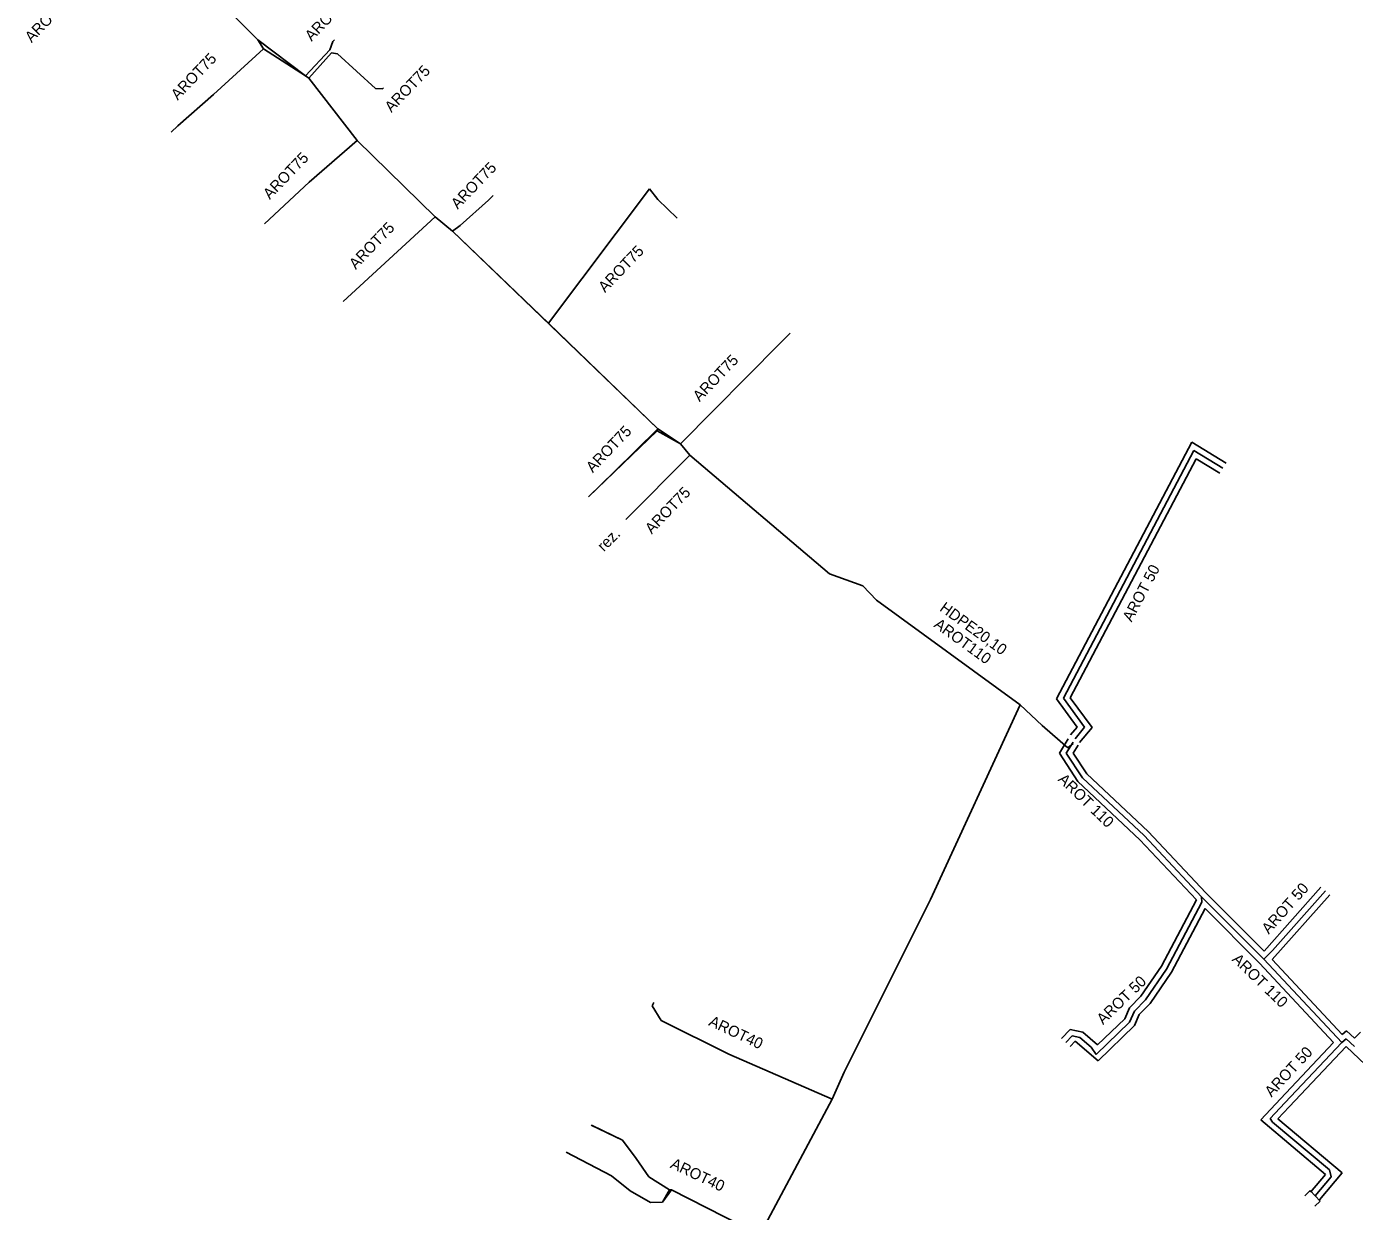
# Model space of a CAD drawing. Extents: x -651943 to -618711, y -1138561 to -1100552.
# Drawn here: x -640918.4 to -640828, y -1114908.3 to -1114827.6 of the extents above; entities that cross this region are included whole.
import ezdxf

# ---------------------------------------------------------------- set-up
doc = ezdxf.new("R2010")
doc.units = 0
for name, color, linetype in [('KT optika', 7, 'Continuous'), ('KT trasa', 7, 'Continuous'), ('KT zařízení', 7, 'Continuous')]:
    doc.layers.add(name, color=color, linetype=linetype)

# ---------------------------------------------------------------- blocks, each defined once
blk = doc.blocks.new('TVREZ')
at = {"layer": 'KT zařízení'}
for p, q in [((-0.05, 0.05), (0, 0.05)), ((0, -0.05), (0, 0.05)), ((-0.05, -0.05), (0, -0.05))]:
    blk.add_line(p, q, dxfattribs=at)

msp = doc.modelspace()

# ---------------------------------------------------------------- linework, layer by layer
at = {"layer": 'KT optika'}
for p, q in [((-640897.78, -1114829.2), (-640897.56, -1114828.64)), ((-640897.56, -1114828.64), (-640897.448, -1114828.533)), ((-640902.28, -1114829.14), (-640905.7, -1114832.25)), ((-640899.42, -1114830.97), (-640897.78, -1114829.2)), ((-640899.2, -1114831.13), (-640897.66, -1114829.42)), ((-640897.66, -1114829.42), (-640897.24, -1114829.47)), ((-640897.24, -1114829.47), (-640894.65, -1114831.83)), ((-640905.7, -1114832.25), (-640908.13, -1114834.38)), ((-640894.65, -1114831.83), (-640894.19, -1114831.87)), ((-640908.577, -1114834.82), (-640908.13, -1114834.38)), ((-640899.18, -1114838.22), (-640895.91, -1114835.37)), ((-640902.221, -1114841.065), (-640899.18, -1114838.22)), ((-640882.87, -1114847.83), (-640876, -1114838.68)), ((-640876, -1114838.68), (-640875.43, -1114839.39)), ((-640888.9, -1114841.16), (-640886.97, -1114839.45)), ((-640886.655, -1114839.125), (-640886.97, -1114839.45)), ((-640874.119, -1114840.668), (-640875.43, -1114839.39)), ((-640890.59, -1114840.59), (-640896.86, -1114846.34)), ((-640890.59, -1114840.59), (-640889.42, -1114841.55)), ((-640889.42, -1114841.55), (-640875.43, -1114855.03)), ((-640866.424, -1114848.495), (-640867.1, -1114849.19)), ((-640873.89, -1114856.04), (-640867.1, -1114849.19)), ((-640878.38, -1114857.93), (-640875.43, -1114855.03)), ((-640838.928, -1114856.497), (-640847.822, -1114873.371)), ((-640838.928, -1114856.497), (-640847.822, -1114873.371)), ((-640836.956, -1114857.702), (-640838.928, -1114856.497)), ((-640836.956, -1114857.702), (-640838.928, -1114856.497)), ((-640873.26, -1114856.81), (-640877.62, -1114861.2)), ((-640880.15, -1114859.65), (-640878.38, -1114857.93)), ((-640863.74, -1114864.9), (-640861.47, -1114865.71)), ((-640860.55, -1114866.7), (-640861.47, -1114865.71)), ((-640850.76, -1114873.81), (-640860.55, -1114866.7)), ((-640850.76, -1114873.81), (-640856.88, -1114887.07)), ((-640850.76, -1114873.81), (-640849.27, -1114875.22)), ((-640847.822, -1114873.371), (-640846.376, -1114875.35)), ((-640847.822, -1114873.371), (-640846.376, -1114875.35)), ((-640849.27, -1114875.22), (-640847.51, -1114876.76)), ((-640846.376, -1114875.35), (-640847.03, -1114876.128)), ((-640846.376, -1114875.35), (-640847.03, -1114876.128)), ((-640847.622, -1114877.108), (-640847.155, -1114876.354)), ((-640847.622, -1114877.108), (-640847.155, -1114876.354)), ((-640847.51, -1114876.76), (-640847.16, -1114876.45)), ((-640846.53, -1114878.79), (-640847.622, -1114877.108)), ((-640846.53, -1114878.79), (-640847.622, -1114877.108)), ((-640842.33, -1114882.73), (-640846.53, -1114878.79)), ((-640842.33, -1114882.73), (-640846.53, -1114878.79)), ((-640838.42, -1114886.89), (-640842.33, -1114882.73)), ((-640838.42, -1114886.89), (-640842.33, -1114882.73)), ((-640833.59, -1114890.56), (-640829.981, -1114886.495)), ((-640833.59, -1114890.56), (-640829.981, -1114886.495)), ((-640856.88, -1114887.07), (-640862.74, -1114898.83)), ((-640838.4, -1114887.26), (-640840.81, -1114891.83)), ((-640838.4, -1114887.26), (-640840.81, -1114891.83)), ((-640834.17, -1114891.14), (-640838.42, -1114886.89)), ((-640838.42, -1114886.89), (-640838.4, -1114887.26)), ((-640834.17, -1114891.14), (-640838.42, -1114886.89)), ((-640838.42, -1114886.89), (-640838.4, -1114887.26)), ((-640834.17, -1114891.14), (-640833.59, -1114890.56)), ((-640834.17, -1114891.14), (-640833.59, -1114890.56)), ((-640828.87, -1114896.82), (-640834.17, -1114891.14)), ((-640828.87, -1114896.82), (-640834.17, -1114891.14)), ((-640840.81, -1114891.83), (-640842.23, -1114893.91)), ((-640840.81, -1114891.83), (-640842.23, -1114893.91)), ((-640875.83, -1114894.32), (-640875.2, -1114895.32)), ((-640842.99, -1114894.69), (-640843.31, -1114895.43)), ((-640842.99, -1114894.69), (-640843.31, -1114895.43)), ((-640842.23, -1114893.91), (-640842.99, -1114894.69)), ((-640842.23, -1114893.91), (-640842.99, -1114894.69)), ((-640875.2, -1114895.32), (-640870.6, -1114897.62)), ((-640843.31, -1114895.43), (-640845.6, -1114897.64)), ((-640843.31, -1114895.43), (-640845.6, -1114897.64)), ((-640847.658, -1114896.816), (-640847.23, -1114896.37)), ((-640847.658, -1114896.816), (-640847.23, -1114896.37)), ((-640846.69, -1114896.48), (-640847.23, -1114896.37)), ((-640846.69, -1114896.48), (-640847.23, -1114896.37)), ((-640845.92, -1114897.14), (-640846.69, -1114896.48)), ((-640845.92, -1114897.14), (-640846.69, -1114896.48)), ((-640828.56, -1114896.56), (-640828.87, -1114896.82)), ((-640828.56, -1114896.56), (-640828.87, -1114896.82)), ((-640828, -1114897.09), (-640828.56, -1114896.56)), ((-640828, -1114897.09), (-640828.56, -1114896.56)), ((-640845.6, -1114897.64), (-640845.92, -1114897.14)), ((-640845.6, -1114897.64), (-640845.92, -1114897.14)), ((-640828.87, -1114896.82), (-640832.74, -1114900.93)), ((-640828.87, -1114896.82), (-640832.74, -1114900.93)), ((-640870.6, -1114897.62), (-640863.57, -1114900.68)), ((-640832.74, -1114900.93), (-640833.74, -1114902)), ((-640832.74, -1114900.93), (-640833.74, -1114902)), ((-640833.74, -1114902), (-640833.58, -1114902.24)), ((-640833.74, -1114902), (-640833.58, -1114902.24)), ((-640877.84, -1114903.48), (-640879.9, -1114902.48)), ((-640833.58, -1114902.24), (-640829.71, -1114905.49)), ((-640833.58, -1114902.24), (-640829.71, -1114905.49)), ((-640876.9, -1114904.72), (-640877.84, -1114903.48)), ((-640881.68, -1114904.3), (-640878.6, -1114905.9)), ((-640876.04, -1114905.97), (-640876.9, -1114904.72)), ((-640829.71, -1114905.49), (-640829.59, -1114905.98)), ((-640829.71, -1114905.49), (-640829.59, -1114905.98)), ((-640878.6, -1114905.9), (-640877.33, -1114906.92)), ((-640874.64, -1114906.86), (-640876.04, -1114905.97)), ((-640829.59, -1114905.98), (-640830.68, -1114907.27)), ((-640829.59, -1114905.98), (-640830.68, -1114907.27)), ((-640877.33, -1114906.92), (-640875.94, -1114907.71)), ((-640875.12, -1114907.69), (-640874.64, -1114906.86)), ((-640874.51, -1114906.85), (-640868.49, -1114909.91)), ((-640875.94, -1114907.71), (-640875.12, -1114907.69))]:
    msp.add_line(p, q, dxfattribs=at)
for points in [[(-640916.69, -1114814.43), (-640911.552, -1114819.597), (-640902.67, -1114828.53)], [(-640902.67, -1114828.53), (-640899.42, -1114830.97), (-640899.2, -1114831.13), (-640895.91, -1114835.37), (-640890.59, -1114840.59)], [(-640875.49, -1114855.15), (-640873.89, -1114856.04), (-640873.26, -1114856.81), (-640863.74, -1114864.9)], [(-640862.74, -1114898.83), (-640863.57, -1114900.68), (-640868.49, -1114909.91), (-640870.28, -1114914.65)]]:
    msp.add_lwpolyline(points, dxfattribs=at)
at = {"layer": 'KT trasa'}
for p, q in [((-640897.78, -1114829.2), (-640897.56, -1114828.64)), ((-640897.56, -1114828.64), (-640897.448, -1114828.533)), ((-640902.28, -1114829.14), (-640905.7, -1114832.25)), ((-640899.42, -1114830.97), (-640897.78, -1114829.2)), ((-640899.2, -1114831.13), (-640897.66, -1114829.42)), ((-640897.66, -1114829.42), (-640897.24, -1114829.47)), ((-640897.24, -1114829.47), (-640894.65, -1114831.83)), ((-640905.7, -1114832.25), (-640908.13, -1114834.38)), ((-640894.65, -1114831.83), (-640894.19, -1114831.87)), ((-640908.577, -1114834.82), (-640908.13, -1114834.38)), ((-640899.18, -1114838.22), (-640895.91, -1114835.37)), ((-640902.221, -1114841.065), (-640899.18, -1114838.22)), ((-640882.87, -1114847.83), (-640876, -1114838.68)), ((-640876, -1114838.68), (-640875.43, -1114839.39)), ((-640888.9, -1114841.16), (-640886.97, -1114839.45)), ((-640886.655, -1114839.125), (-640886.97, -1114839.45)), ((-640874.119, -1114840.668), (-640875.43, -1114839.39)), ((-640890.59, -1114840.59), (-640896.86, -1114846.34)), ((-640890.59, -1114840.59), (-640889.42, -1114841.55)), ((-640889.42, -1114841.55), (-640875.43, -1114855.03)), ((-640866.424, -1114848.495), (-640867.1, -1114849.19)), ((-640873.89, -1114856.04), (-640867.1, -1114849.19)), ((-640878.38, -1114857.93), (-640875.43, -1114855.03)), ((-640838.928, -1114856.497), (-640847.822, -1114873.371)), ((-640836.956, -1114857.702), (-640838.928, -1114856.497)), ((-640873.26, -1114856.81), (-640877.62, -1114861.2)), ((-640880.15, -1114859.65), (-640878.38, -1114857.93)), ((-640863.74, -1114864.9), (-640861.47, -1114865.71)), ((-640860.55, -1114866.7), (-640861.47, -1114865.71)), ((-640850.76, -1114873.81), (-640860.55, -1114866.7)), ((-640850.76, -1114873.81), (-640856.88, -1114887.07)), ((-640850.76, -1114873.81), (-640849.27, -1114875.22)), ((-640847.822, -1114873.371), (-640846.376, -1114875.35)), ((-640849.27, -1114875.22), (-640847.51, -1114876.76)), ((-640846.376, -1114875.35), (-640847.03, -1114876.128)), ((-640847.622, -1114877.108), (-640847.155, -1114876.354)), ((-640847.51, -1114876.76), (-640847.16, -1114876.45)), ((-640846.53, -1114878.79), (-640847.622, -1114877.108)), ((-640842.33, -1114882.73), (-640846.53, -1114878.79)), ((-640838.42, -1114886.89), (-640842.33, -1114882.73)), ((-640833.59, -1114890.56), (-640829.981, -1114886.495)), ((-640856.88, -1114887.07), (-640862.74, -1114898.83)), ((-640838.4, -1114887.26), (-640840.81, -1114891.83)), ((-640834.17, -1114891.14), (-640838.42, -1114886.89)), ((-640838.42, -1114886.89), (-640838.4, -1114887.26)), ((-640834.17, -1114891.14), (-640833.59, -1114890.56)), ((-640828.87, -1114896.82), (-640834.17, -1114891.14)), ((-640840.81, -1114891.83), (-640842.23, -1114893.91)), ((-640875.83, -1114894.32), (-640875.2, -1114895.32)), ((-640842.99, -1114894.69), (-640843.31, -1114895.43)), ((-640842.23, -1114893.91), (-640842.99, -1114894.69)), ((-640875.2, -1114895.32), (-640870.6, -1114897.62)), ((-640843.31, -1114895.43), (-640845.6, -1114897.64)), ((-640847.658, -1114896.816), (-640847.23, -1114896.37)), ((-640846.69, -1114896.48), (-640847.23, -1114896.37)), ((-640845.92, -1114897.14), (-640846.69, -1114896.48)), ((-640828.56, -1114896.56), (-640828.87, -1114896.82)), ((-640828, -1114897.09), (-640828.56, -1114896.56)), ((-640845.6, -1114897.64), (-640845.92, -1114897.14)), ((-640828.87, -1114896.82), (-640832.74, -1114900.93)), ((-640870.6, -1114897.62), (-640863.57, -1114900.68)), ((-640832.74, -1114900.93), (-640833.74, -1114902)), ((-640833.74, -1114902), (-640833.58, -1114902.24)), ((-640877.84, -1114903.48), (-640879.9, -1114902.48)), ((-640833.58, -1114902.24), (-640829.71, -1114905.49)), ((-640876.9, -1114904.72), (-640877.84, -1114903.48)), ((-640881.68, -1114904.3), (-640878.6, -1114905.9)), ((-640876.04, -1114905.97), (-640876.9, -1114904.72)), ((-640829.71, -1114905.49), (-640829.59, -1114905.98)), ((-640878.6, -1114905.9), (-640877.33, -1114906.92)), ((-640874.64, -1114906.86), (-640876.04, -1114905.97)), ((-640829.59, -1114905.98), (-640830.68, -1114907.27)), ((-640877.33, -1114906.92), (-640875.94, -1114907.71)), ((-640875.12, -1114907.69), (-640874.64, -1114906.86)), ((-640874.51, -1114906.85), (-640868.49, -1114909.91)), ((-640875.94, -1114907.71), (-640875.12, -1114907.69))]:
    msp.add_line(p, q, dxfattribs=at)
for points in [[(-640916.69, -1114814.43), (-640911.552, -1114819.597), (-640902.67, -1114828.53)], [(-640902.67, -1114828.53), (-640899.42, -1114830.97), (-640899.2, -1114831.13), (-640895.91, -1114835.37), (-640890.59, -1114840.59)], [(-640875.49, -1114855.15), (-640873.89, -1114856.04), (-640873.26, -1114856.81), (-640863.74, -1114864.9)], [(-640862.74, -1114898.83), (-640863.57, -1114900.68), (-640868.49, -1114909.91), (-640870.28, -1114914.65)]]:
    msp.add_lwpolyline(points, dxfattribs=at)
at = {"layer": 'KT zařízení'}
for p, q in [((-640902.28, -1114829.14), (-640902.67, -1114828.53)), ((-640897.56, -1114828.64), (-640897.78, -1114829.2)), ((-640897.448, -1114828.533), (-640897.56, -1114828.64)), ((-640902.28, -1114829.14), (-640905.7, -1114832.25)), ((-640899.42, -1114830.97), (-640902.28, -1114829.14)), ((-640897.78, -1114829.2), (-640899.42, -1114830.97)), ((-640899.2, -1114831.13), (-640897.66, -1114829.42)), ((-640897.66, -1114829.42), (-640897.24, -1114829.47)), ((-640897.24, -1114829.47), (-640894.65, -1114831.83)), ((-640899.2, -1114831.13), (-640899.42, -1114830.97)), ((-640895.91, -1114835.37), (-640899.2, -1114831.13)), ((-640905.7, -1114832.25), (-640908.13, -1114834.38)), ((-640894.65, -1114831.83), (-640894.19, -1114831.87)), ((-640894.119, -1114831.799), (-640894.19, -1114831.87)), ((-640908.577, -1114834.82), (-640908.13, -1114834.38)), ((-640895.91, -1114835.37), (-640899.18, -1114838.22)), ((-640890.59, -1114840.59), (-640895.91, -1114835.37)), ((-640899.18, -1114838.22), (-640902.221, -1114841.065)), ((-640882.87, -1114847.83), (-640876, -1114838.68)), ((-640876, -1114838.68), (-640875.43, -1114839.39)), ((-640888.9, -1114841.16), (-640886.97, -1114839.45)), ((-640886.655, -1114839.125), (-640886.97, -1114839.45)), ((-640874.119, -1114840.668), (-640875.43, -1114839.39)), ((-640890.59, -1114840.59), (-640896.86, -1114846.34)), ((-640889.42, -1114841.55), (-640890.59, -1114840.59)), ((-640889.42, -1114841.55), (-640888.9, -1114841.16)), ((-640882.87, -1114847.83), (-640889.42, -1114841.55)), ((-640875.43, -1114855.03), (-640882.87, -1114847.83)), ((-640866.424, -1114848.495), (-640867.1, -1114849.19)), ((-640873.89, -1114856.04), (-640867.1, -1114849.19)), ((-640880.15, -1114859.65), (-640875.49, -1114855.15)), ((-640875.49, -1114855.15), (-640875.43, -1114855.03)), ((-640875.43, -1114855.03), (-640873.89, -1114856.04)), ((-640873.89, -1114856.04), (-640873.26, -1114856.81)), ((-640839.082, -1114855.933), (-640848.291, -1114873.405)), ((-640836.747, -1114857.36), (-640839.082, -1114855.933)), ((-640873.26, -1114856.81), (-640877.62, -1114861.2)), ((-640863.74, -1114864.9), (-640873.26, -1114856.81)), ((-640838.773, -1114857.06), (-640847.352, -1114873.336)), ((-640837.164, -1114858.043), (-640838.773, -1114857.06)), ((-640861.47, -1114865.71), (-640863.74, -1114864.9)), ((-640860.55, -1114866.7), (-640861.47, -1114865.71)), ((-640850.76, -1114873.81), (-640860.55, -1114866.7)), ((-640856.88, -1114887.07), (-640850.76, -1114873.81)), ((-640849.27, -1114875.22), (-640850.76, -1114873.81)), ((-640848.291, -1114873.405), (-640846.883, -1114875.331)), ((-640847.352, -1114873.336), (-640845.868, -1114875.368)), ((-640847.51, -1114876.76), (-640849.27, -1114875.22)), ((-640846.883, -1114875.331), (-640847.336, -1114875.87)), ((-640845.868, -1114875.368), (-640846.723, -1114876.385)), ((-640848.096, -1114877.113), (-640847.495, -1114876.143)), ((-640847.51, -1114876.76), (-640847.16, -1114876.45)), ((-640847.148, -1114877.103), (-640846.814, -1114876.564)), ((-640846.839, -1114879.048), (-640848.096, -1114877.113)), ((-640846.22, -1114878.531), (-640847.148, -1114877.103)), ((-640842.612, -1114883.012), (-640846.839, -1114879.048)), ((-640842.047, -1114882.447), (-640846.22, -1114878.531)), ((-640838.768, -1114887.102), (-640842.612, -1114883.012)), ((-640838.128, -1114886.616), (-640842.047, -1114882.447)), ((-640834.153, -1114890.591), (-640838.128, -1114886.616)), ((-640834.153, -1114890.591), (-640830.28, -1114886.229)), ((-640862.74, -1114898.83), (-640856.88, -1114887.07)), ((-640838.768, -1114887.102), (-640841.151, -1114891.62)), ((-640833.595, -1114891.169), (-640829.681, -1114886.76)), ((-640838.178, -1114887.696), (-640840.468, -1114892.039)), ((-640834.462, -1114891.412), (-640838.178, -1114887.696)), ((-640841.151, -1114891.62), (-640842.54, -1114893.654)), ((-640840.468, -1114892.039), (-640841.919, -1114894.164)), ((-640829.418, -1114896.818), (-640834.462, -1114891.412)), ((-640828.836, -1114896.269), (-640833.595, -1114891.169)), ((-640842.54, -1114893.654), (-640843.328, -1114894.463)), ((-640875.715, -1114894.087), (-640875.83, -1114894.32)), ((-640875.2, -1114895.32), (-640875.83, -1114894.32)), ((-640843.328, -1114894.463), (-640843.646, -1114895.199)), ((-640841.919, -1114894.164), (-640842.651, -1114894.916)), ((-640870.6, -1114897.62), (-640875.2, -1114895.32)), ((-640843.646, -1114895.199), (-640845.491, -1114896.98)), ((-640842.973, -1114895.66), (-640845.46, -1114898.06)), ((-640842.651, -1114894.916), (-640842.973, -1114895.66)), ((-640847.946, -1114896.539), (-640847.366, -1114895.934)), ((-640846.507, -1114896.109), (-640847.366, -1114895.934)), ((-640845.491, -1114896.98), (-640846.507, -1114896.109)), ((-640828.544, -1114896.024), (-640828.836, -1114896.269)), ((-640828.005, -1114896.534), (-640828.544, -1114896.024)), ((-640827.591, -1114896.125), (-640828.005, -1114896.534)), ((-640847.369, -1114897.092), (-640847.017, -1114896.725)), ((-640845.46, -1114898.06), (-640847.017, -1114896.725)), ((-640829.418, -1114896.818), (-640833.04, -1114900.664)), ((-640828.576, -1114897.092), (-640832.44, -1114901.195)), ((-640821.294, -1114904.02), (-640828.576, -1114897.092)), ((-640863.57, -1114900.68), (-640870.6, -1114897.62)), ((-640863.57, -1114900.68), (-640862.74, -1114898.83)), ((-640868.49, -1114909.91), (-640863.57, -1114900.68)), ((-640833.04, -1114900.664), (-640834.376, -1114902.094)), ((-640832.44, -1114901.195), (-640833.214, -1114902.024)), ((-640877.84, -1114903.48), (-640879.973, -1114902.445)), ((-640834.376, -1114902.094), (-640829.962, -1114905.8)), ((-640833.214, -1114902.024), (-640828.832, -1114905.703)), ((-640876.9, -1114904.72), (-640877.84, -1114903.48)), ((-640878.6, -1114905.9), (-640881.68, -1114904.3)), ((-640876.04, -1114905.97), (-640876.9, -1114904.72)), ((-640877.33, -1114906.92), (-640878.6, -1114905.9)), ((-640874.64, -1114906.86), (-640876.04, -1114905.97)), ((-640829.962, -1114905.8), (-640830.985, -1114907.011)), ((-640828.832, -1114905.703), (-640830.374, -1114907.528)), ((-640875.94, -1114907.71), (-640877.33, -1114906.92)), ((-640874.51, -1114906.85), (-640875.12, -1114907.69)), ((-640874.51, -1114906.85), (-640874.64, -1114906.86)), ((-640868.49, -1114909.91), (-640874.51, -1114906.85)), ((-640875.12, -1114907.69), (-640875.94, -1114907.71))]:
    msp.add_line(p, q, dxfattribs=at)
msp.add_lwpolyline([(-640902.67, -1114828.53), (-640911.445, -1114819.705), (-640911.552, -1114819.597), (-640916.22, -1114814.77)], dxfattribs=at)

# ---------------------------------------------------------------- block references
at = {"layer": 'KT zařízení', "xscale": 9.999979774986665, "yscale": 9.999979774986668, "rotation": 43.871364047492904}
msp.add_blockref('TVREZ', (-640830.68, -1114907.27), dxfattribs=at)

# ---------------------------------------------------------------- texts
at = {"layer": 'KT zařízení'}
for s, rotation, p in [('AROT75', 46.22933, (-640918.075, -1114828.753)), ('AROT75', 46.22933, (-640899.012, -1114828.67)), ('AROT75', 46.22933, (-640908.126, -1114832.677)), ('AROT75', 46.22933, (-640893.577, -1114833.512)), ('AROT75', 46.22933, (-640901.855, -1114839.44)), ('AROT75', 46.22933, (-640889.062, -1114840.108)), ('AROT75', 46.22933, (-640896.002, -1114844.199)), ('AROT75', 46.22933, (-640879.028, -1114845.785)), ('AROT75', 46.22933, (-640872.59, -1114853.216)), ('AROT75', 46.22933, (-640879.865, -1114858.058)), ('AROT75', 46.22933, (-640875.851, -1114862.232)), ('rez.', 45.19644, (-640879.108, -1114863.429)), ('AROT 50', 62.20755, (-640843.175, -1114868.223)), ('HDPE20,10', 324.01092, (-640856.302, -1114867.366)), ('AROT110', 324.01092, (-640856.695, -1114868.474)), ('AROT 110', 316.03346, (-640848.237, -1114878.955)), ('AROT 50', 48.39827, (-640833.838, -1114889.484)), ('AROT 110', 315.95543, (-640836.385, -1114891.213)), ('AROT 50', 43.98882, (-640845.117, -1114895.643)), ('AROT40', 334.69132, (-640872.03, -1114895.63)), ('AROT 50', 46.9464, (-640833.651, -1114900.585)), ('AROT40', 334.69132, (-640874.641, -1114905.328))]:
    msp.add_text(s, height=0.75, rotation=rotation, dxfattribs=at).set_placement(p)

doc.saveas('drawing.dxf')
